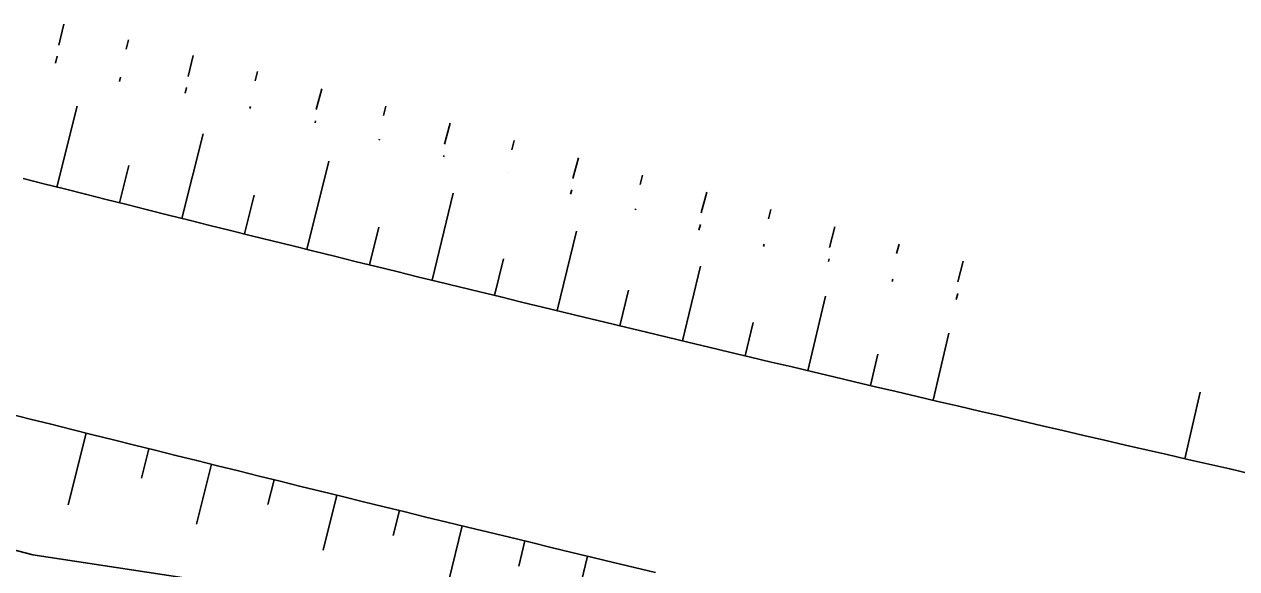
# Model space of a CAD drawing. Extents: x -552278 to -547230, y -1151007 to -1148251.
# Drawn here: x -548815.2 to -548758.6, y -1149881.3 to -1149855.9 of the extents above; entities that cross this region are included whole.
import ezdxf

# ---------------------------------------------------------------- set-up
doc = ezdxf.new("R2010")
doc.units = 0
doc.layers.add('u_trat navrh', color=7, linetype='Continuous')

msp = doc.modelspace()

# ---------------------------------------------------------------- linework, layer by layer
at = {"layer": 'u_trat navrh'}
for p, q in [((-548813.32, -1149855.916), (-548813.556, -1149856.888)), ((-548810.306, -1149856.648), (-548810.413, -1149857.085)), ((-548813.719, -1149857.734), (-548813.638, -1149857.403)), ((-548807.293, -1149857.38), (-548807.529, -1149858.352)), ((-548810.727, -1149858.592), (-548810.677, -1149858.387)), ((-548804.283, -1149858.123), (-548804.4, -1149858.558)), ((-548807.669, -1149859.125), (-548807.607, -1149858.868)), ((-548801.288, -1149858.928), (-548801.548, -1149859.894)), ((-548813.647, -1149863.51), (-548812.696, -1149859.735)), ((-548804.645, -1149859.852), (-548804.616, -1149859.746)), ((-548798.294, -1149859.732), (-548798.41, -1149860.167)), ((-548801.601, -1149860.51), (-548801.578, -1149860.424)), ((-548795.299, -1149860.537), (-548795.558, -1149861.503)), ((-548807.815, -1149864.972), (-548806.829, -1149861.024)), ((-548798.601, -1149861.328), (-548798.589, -1149861.284)), ((-548792.304, -1149861.342), (-548792.421, -1149861.776)), ((-548810.731, -1149864.243), (-548810.294, -1149862.501)), ((-548801.979, -1149866.421), (-548800.96, -1149862.298)), ((-548795.598, -1149862.107), (-548795.578, -1149862.036)), ((-548789.31, -1149862.146), (-548789.569, -1149863.112)), ((-548792.614, -1149862.846), (-548792.612, -1149862.841)), ((-548786.315, -1149862.951), (-548786.432, -1149863.385)), ((-548789.676, -1149863.846), (-548789.62, -1149863.637)), ((-548804.897, -1149865.698), (-548804.446, -1149863.882)), ((-548796.139, -1149867.856), (-548795.148, -1149863.803)), ((-548783.32, -1149863.755), (-548783.58, -1149864.721)), ((-548786.65, -1149864.581), (-548786.634, -1149864.52)), ((-548780.326, -1149864.56), (-548780.442, -1149864.995)), ((-548783.685, -1149865.521), (-548783.612, -1149865.251)), ((-548777.331, -1149865.365), (-548777.59, -1149866.33)), ((-548799.06, -1149867.14), (-548798.626, -1149865.375)), ((-548790.297, -1149869.277), (-548789.399, -1149865.569)), ((-548780.665, -1149866.28), (-548780.638, -1149866.18)), ((-548774.336, -1149866.169), (-548774.453, -1149866.604)), ((-548793.219, -1149868.568), (-548792.801, -1149866.854)), ((-548777.633, -1149866.979), (-548777.603, -1149866.866)), ((-548771.342, -1149866.974), (-548771.601, -1149867.94)), ((-548784.451, -1149870.685), (-548783.615, -1149867.198)), ((-548774.666, -1149867.92), (-548774.636, -1149867.809)), ((-548787.374, -1149869.983), (-548786.974, -1149868.323)), ((-548778.601, -1149872.078), (-548777.778, -1149868.606)), ((-548771.67, -1149868.751), (-548771.597, -1149868.48)), ((-548781.526, -1149871.383), (-548781.156, -1149869.83)), ((-548772.749, -1149873.458), (-548772.013, -1149870.324)), ((-548775.675, -1149872.77), (-548775.332, -1149871.314)), ((-548761.001, -1149876.183), (-548760.288, -1149873.08)), ((-548812.284, -1149874.987), (-548813.121, -1149878.329)), ((-548809.362, -1149875.717), (-548809.706, -1149877.098)), ((-548806.438, -1149876.443), (-548807.132, -1149879.242)), ((-548803.514, -1149877.166), (-548803.797, -1149878.314)), ((-548800.589, -1149877.886), (-548801.219, -1149880.456)), ((-548797.663, -1149878.602), (-548797.947, -1149879.767)), ((-548794.736, -1149879.314), (-548795.369, -1149881.922)), ((-548791.808, -1149880.023), (-548792.093, -1149881.204)), ((-548814.77, -1149880.667), (-548804.847, -1149882.179)), ((-548788.879, -1149880.729), (-548789.514, -1149883.369))]:
    msp.add_line(p, q, dxfattribs=at)
for points in [[(-548815.226, -1149863.111), (-548814.258, -1149863.356), (-548813.289, -1149863.6), (-548812.321, -1149863.844), (-548811.352, -1149864.087), (-548810.384, -1149864.33), (-548809.415, -1149864.572), (-548808.446, -1149864.815), (-548807.477, -1149865.057), (-548806.508, -1149865.298), (-548805.538, -1149865.539), (-548804.569, -1149865.78), (-548803.6, -1149866.02), (-548802.63, -1149866.26), (-548801.661, -1149866.5), (-548800.691, -1149866.739), (-548799.721, -1149866.978), (-548798.751, -1149867.216), (-548797.781, -1149867.454), (-548796.811, -1149867.692), (-548795.841, -1149867.929), (-548794.871, -1149868.166), (-548793.901, -1149868.402), (-548792.93, -1149868.639), (-548791.96, -1149868.874), (-548790.989, -1149869.11), (-548790.018, -1149869.345), (-548789.048, -1149869.579), (-548788.077, -1149869.814), (-548787.106, -1149870.047), (-548786.135, -1149870.281), (-548785.163, -1149870.514), (-548784.192, -1149870.747), (-548783.221, -1149870.979), (-548782.249, -1149871.211), (-548781.278, -1149871.442), (-548780.306, -1149871.674), (-548779.335, -1149871.904), (-548778.363, -1149872.135), (-548777.391, -1149872.365), (-548776.419, -1149872.595), (-548775.447, -1149872.824), (-548774.475, -1149873.053), (-548773.502, -1149873.281), (-548772.53, -1149873.509), (-548771.558, -1149873.737), (-548770.585, -1149873.964), (-548769.612, -1149874.191), (-548768.64, -1149874.418), (-548767.667, -1149874.644), (-548766.694, -1149874.87), (-548765.721, -1149875.095), (-548764.748, -1149875.321), (-548763.775, -1149875.545), (-548762.802, -1149875.77), (-548761.828, -1149875.993), (-548760.855, -1149876.217), (-548759.881, -1149876.44), (-548758.908, -1149876.663), (-548757.934, -1149876.885)], [(-548815.862, -1149874.089), (-548814.891, -1149874.334), (-548813.919, -1149874.578), (-548812.948, -1149874.821), (-548811.977, -1149875.064), (-548811.005, -1149875.307), (-548810.034, -1149875.55), (-548809.062, -1149875.792), (-548808.091, -1149876.033), (-548807.119, -1149876.275), (-548806.147, -1149876.516), (-548805.175, -1149876.756), (-548804.203, -1149876.996), (-548803.23, -1149877.236), (-548802.258, -1149877.476), (-548801.286, -1149877.715), (-548800.313, -1149877.953), (-548799.341, -1149878.191), (-548798.368, -1149878.429), (-548797.395, -1149878.667), (-548796.422, -1149878.904), (-548795.449, -1149879.141), (-548794.476, -1149879.377), (-548793.503, -1149879.613), (-548792.53, -1149879.849), (-548791.557, -1149880.084), (-548790.583, -1149880.319), (-548789.61, -1149880.553), (-548788.636, -1149880.787), (-548787.663, -1149881.021), (-548786.689, -1149881.254), (-548785.715, -1149881.487)]]:
    msp.add_lwpolyline(points, dxfattribs=at)
for radius, start, end in [(1993.75, 254.852795, 255.474295), (1998.25, 254.88027, 261.53992)]:
    msp.add_arc((-548314.709, -1147950.647), radius, start, end, dxfattribs=at)

doc.saveas('drawing.dxf')
